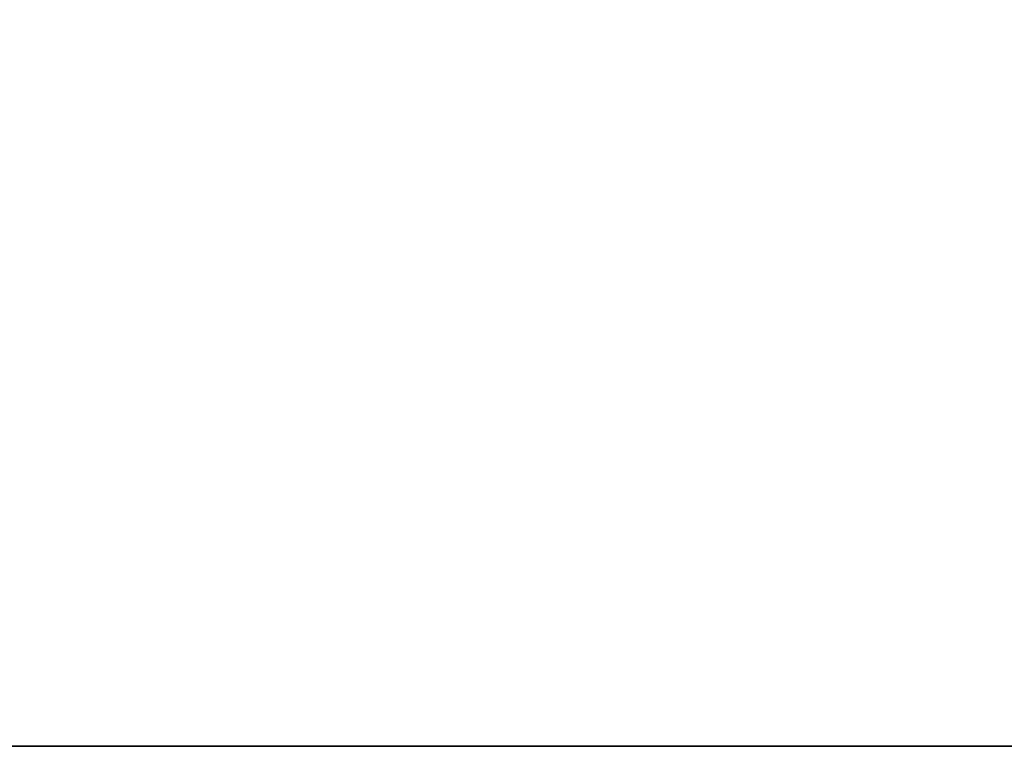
# Model space of a CAD drawing. Header units: inches. Extents: x -10 to 10, y -2.3 to 4.3.
# Tile 360 of 656: x -4.931 to -4.468, y -1.955 to -1.613. Entities that reach past the tile are written whole.
import ezdxf

# ---------------------------------------------------------------- set-up
doc = ezdxf.new("R2010")
doc.units = ezdxf.units.IN
doc.header["$LTSCALE"] = 65.185185
doc.header["$MEASUREMENT"] = 0
for name, color, linetype in [('10955', 7, 'CONTINUOUS'), ('10964', 7, 'CONTINUOUS'), ('11019', 7, 'CONTINUOUS')]:
    doc.layers.add(name, color=color, linetype=linetype)

msp = doc.modelspace()

# ---------------------------------------------------------------- linework, layer by layer
at = {"layer": '10955', "linetype": 'CONTINUOUS'}
for points in [[(-9, -1.955, 13.9861), (-9, 0.545, 13.9861), (-3.55711, 0.545, 13.9861), (-9, -1.955, 13.9861)], [(-9, -1.955, 13.9861), (-3.55711, 0.545, 13.9861), (-3.55711, -1.955, 13.9861), (-9, -1.955, 13.9861)]]:
    msp.add_3dface(points, dxfattribs=at)
at = {"layer": '10964', "linetype": 'CONTINUOUS'}
for points in [[(-9, 0.545, 14.1431), (-9, -1.955, 14.1431), (-3.55711, -1.955, 14.1431), (-9, 0.545, 14.1431)], [(-3.55711, 0.545, 14.1431), (-9, 0.545, 14.1431), (-3.55711, -1.955, 14.1431), (-3.55711, 0.545, 14.1431)]]:
    msp.add_3dface(points, dxfattribs=at)
at = {"layer": '11019', "linetype": 'CONTINUOUS'}
for points in [[(-9, -1.955, 14.1431), (-9, -1.955, 13.9861), (-3.55711, -1.955, 13.9861), (-9, -1.955, 14.1431)], [(-9, -1.955, 14.1431), (-3.55711, -1.955, 13.9861), (-3.55711, -1.955, 14.1431), (-9, -1.955, 14.1431)]]:
    msp.add_3dface(points, dxfattribs=at)

doc.saveas('drawing.dxf')
